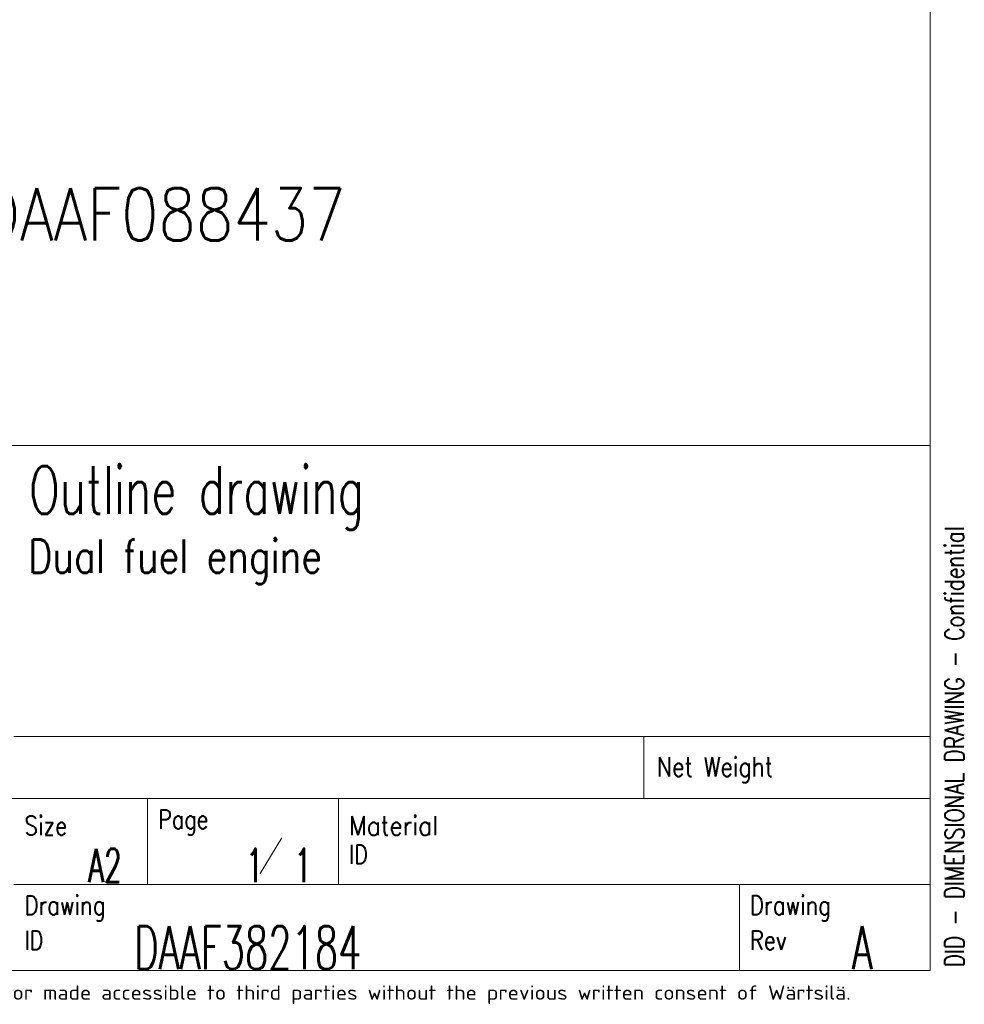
# Model space of a CAD drawing. Header units: inches. Extents: x 0 to 20790, y -12 to 14700.
# Tile 295 of 441: x 17276 to 20740, y 51 to 3661. Entities that reach past the tile are written whole.
import ezdxf

# ---------------------------------------------------------------- set-up
doc = ezdxf.new("R2010")
doc.units = ezdxf.units.IN
for name, color, linetype, true_color in [('1', 7, 'Continuous', 0xffffff), ('210', 7, 'Continuous', 0xffffff), ('254', 7, 'Continuous', 0xffffff)]:
    doc.layers.add(name, color=color, linetype=linetype, true_color=true_color)
doc.styles.add('iso-1', font='isocp.shx')
doc.styles.add('latin_extended', font='simplex.shx')

msp = doc.modelspace()

# ---------------------------------------------------------------- linework, layer by layer
at = {"layer": '1', "color": 7, "linetype": 'Continuous', "lineweight": 18}
msp.add_line((14140, 2100), (20615, 2100), dxfattribs=at)
at = {"layer": '210', "color": 7, "linetype": 'Continuous', "lineweight": 18}
for p, q in [((20615, 175), (20615, 14525)), ((14140, 2100), (20615, 2100)), ((175, 175), (20615, 175))]:
    msp.add_line(p, q, dxfattribs=at)
at = {"layer": '210', "color": 7, "linetype": 'Continuous', "lineweight": 13}
for p, q in [((17254.836, 1032.502), (20615, 1032.502)), ((19564.846, 805.002), (19564.846, 1032.502)), ((14140.014, 805.002), (20615.014, 805.002)), ((17744.835, 805.002), (17744.834, 490)), ((18444.835, 490), (18444.835, 805.002)), ((20615, 490), (17254.834, 490)), ((19914.999, 175), (19914.999, 490))]:
    msp.add_line(p, q, dxfattribs=at)
at = {"layer": '210', "color": 3, "linetype": 'Continuous', "lineweight": 13}
msp.add_line((18158.163, 530.409), (18237.582, 661.366), dxfattribs=at)

# ---------------------------------------------------------------- texts
at = {"layer": '210', "color": 3, "linetype": 'Continuous', "lineweight": 18, "attachment_point": 7, "line_spacing_factor": 0.963855, "style": 'latin_extended'}
for s, insert, char_height in [('\\W0.6796;Outline drawing', (17310.792, 1790.804), 175), ('\\W0.7980;Dual fuel engine', (17308.01, 1591.751), 122.5), ('\\W0.6107;A2', (17528.113, 498.811), 122.5), ('\\W0.5906;1', (18106.044, 498.811), 122.5), ('\\W0.5906;1', (18283.965, 498.811), 122.5), ('\\W0.6326;DAAF382184', (17696.477, 179.833), 157.5), ('\\W0.6152;A', (20328.461, 179.833), 157.5)]:
    msp.add_mtext(s, dxfattribs=dict(at, insert=insert, char_height=char_height))
at = {"layer": '210', "color": 3, "linetype": 'Continuous', "lineweight": 18, "insert": (20738.539, 186.9), "char_height": 70, "attachment_point": 7, "rotation": 90, "line_spacing_factor": 0.963855, "style": 'latin_extended'}
msp.add_mtext('\\W0.7702;DID - DIMENSIONAL DRAWING - Confidential', dxfattribs=at)
at = {"layer": '210', "color": 211, "linetype": 'Continuous', "lineweight": 18, "char_height": 70, "attachment_point": 7, "line_spacing_factor": 0.963855, "style": 'latin_extended'}
for s, insert in [('\\W0.8446;Net Weight', (19612.306, 863.323)), ('\\W0.8289;Size', (17293.546, 670.821)), ('\\W0.7995;Page', (17783.545, 670.821)), ('\\W0.8988;Material', (18483.546, 670.652)), ('\\W0.7905;ID', (18483.546, 565.652)), ('\\W0.8174;Drawing', (17293.544, 355.65)), ('\\W0.8174;Drawing', (19953.71, 355.821)), ('\\W0.7905;ID', (17293.544, 250.65)), ('\\W0.8107;Rev', (19953.71, 250.648))]:
    msp.add_mtext(s, dxfattribs=dict(at, insert=insert))
at = {"layer": '210', "color": 211, "linetype": 'Continuous', "lineweight": 13, "insert": (16062.886, 51.676), "char_height": 52.499998, "attachment_point": 7, "line_spacing_factor": 0.963855, "style": 'iso-1'}
msp.add_mtext('\\W1.2104;purpose nor copied in any way nor made accessible to third parties without the previous written consent of Wärtsilä.', dxfattribs=at)
at = {"layer": '254', "color": 2, "linetype": 'Continuous', "lineweight": 13, "insert": (14127.829, 2787.458), "char_height": 192.5, "attachment_point": 7, "line_spacing_factor": 0.963855, "style": 'latin_extended'}
msp.add_mtext('\\W0.8317;Service space see drawing DAAF088437', dxfattribs=at)

doc.saveas('drawing.dxf')
